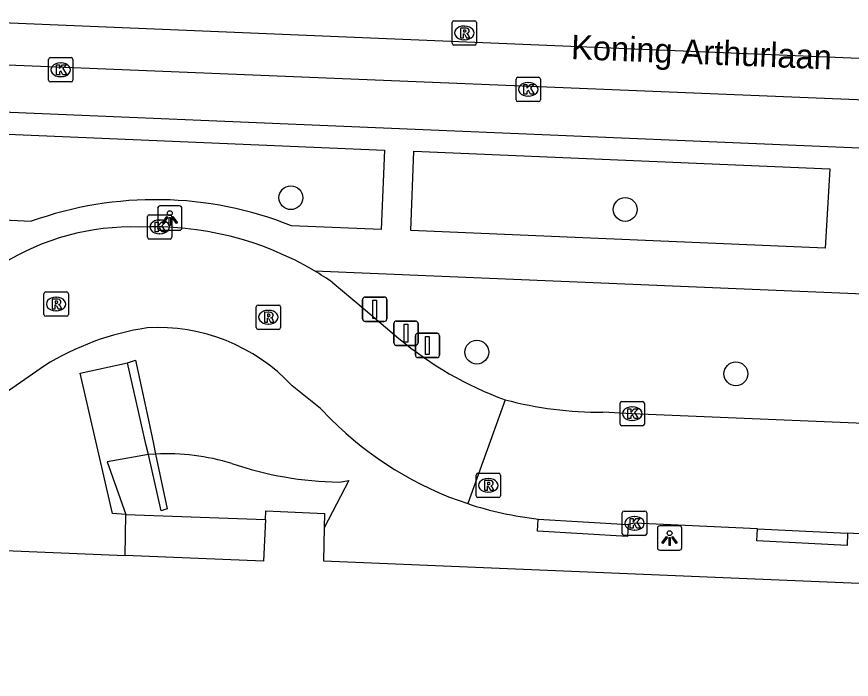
# Model space of a CAD drawing. Extents: x 160077 to 160945, y 386481 to 387498.
# Drawn here: x 160770.2 to 160804.46, y 386851.71 to 386878.92 of the extents above; entities that cross this region are included whole.
import ezdxf

# ---------------------------------------------------------------- set-up
doc = ezdxf.new("R2010")
doc.units = 0
for name, color, linetype in [('IMGEO_Afsluitpaal', 7, 'Continuous'), ('IMGEO_Boom', 7, 'Continuous'), ('IMGEO_Kolk', 7, 'Continuous'), ('IMGEO_Lichtpunt', 7, 'Continuous'), ('IMGEO_Muur', 7, 'Continuous'), ('IMGEO_Openbare_ruimte_label', 7, 'Continuous'), ('IMGEO_Pand', 7, 'Continuous'), ('IMGEO_Rijbaan_lokaal_gesloten', 7, 'Continuous'), ('IMGEO_Rijbaan_lokaal_open', 7, 'Continuous'), ('IMGEO_Rioolput', 7, 'Continuous'), ('IMGEO_Voetpad_open', 7, 'Continuous')]:
    doc.layers.add(name, color=color, linetype=linetype)

msp = doc.modelspace()

# ---------------------------------------------------------------- linework, layer by layer
at = {"layer": 'IMGEO_Afsluitpaal'}
for p, q in [((160784.402, 386866.503), (160784.402, 386867.303)), ((160784.402, 386867.303), (160784.402, 386866.503)), ((160784.502, 386867.403), (160785.292, 386867.403)), ((160785.292, 386867.403), (160784.502, 386867.403)), ((160785.392, 386867.303), (160785.392, 386866.503)), ((160785.392, 386866.503), (160785.392, 386867.303)), ((160785.292, 386866.403), (160784.502, 386866.403)), ((160784.502, 386866.403), (160785.292, 386866.403)), ((160785.785, 386866.42), (160786.575, 386866.42)), ((160786.575, 386866.42), (160785.785, 386866.42)), ((160785.685, 386865.52), (160785.685, 386866.32)), ((160785.685, 386866.32), (160785.685, 386865.52)), ((160786.675, 386866.32), (160786.675, 386865.52)), ((160786.675, 386865.52), (160786.675, 386866.32)), ((160786.566, 386865.016), (160786.566, 386865.816)), ((160786.566, 386865.816), (160786.566, 386865.016)), ((160786.666, 386865.916), (160787.456, 386865.916)), ((160787.456, 386865.916), (160786.666, 386865.916)), ((160787.556, 386865.816), (160787.556, 386865.016)), ((160787.556, 386865.016), (160787.556, 386865.816)), ((160786.575, 386865.42), (160785.785, 386865.42)), ((160785.785, 386865.42), (160786.575, 386865.42)), ((160787.456, 386864.916), (160786.666, 386864.916)), ((160786.666, 386864.916), (160787.456, 386864.916))]:
    msp.add_line(p, q, dxfattribs=at)
for points in [[(160784.822, 386867.278), (160784.972, 386867.278), (160784.972, 386866.528), (160784.822, 386866.528), (160784.822, 386867.278)], [(160786.105, 386866.295), (160786.255, 386866.295), (160786.255, 386865.545), (160786.105, 386865.545), (160786.105, 386866.295)], [(160786.986, 386865.791), (160787.136, 386865.791), (160787.136, 386865.041), (160786.986, 386865.041), (160786.986, 386865.791)]]:
    msp.add_lwpolyline(points, dxfattribs=at)
for centre, start, end in [((160784.502, 386867.303), 90, 180), ((160784.502, 386867.303), 90, 180), ((160785.292, 386867.303), 0, 90), ((160785.292, 386867.303), 360, 90), ((160784.502, 386866.503), 180, 270), ((160784.502, 386866.503), 180, 270), ((160785.292, 386866.503), 270, 0), ((160785.292, 386866.503), 270, 0), ((160785.785, 386866.32), 90, 180), ((160785.785, 386866.32), 90, 180), ((160786.575, 386866.32), 0, 90), ((160786.575, 386866.32), 360, 90), ((160786.666, 386865.816), 90, 180), ((160786.666, 386865.816), 90, 180), ((160787.456, 386865.816), 0, 90), ((160787.456, 386865.816), 360, 90), ((160785.785, 386865.52), 180, 270), ((160785.785, 386865.52), 180, 270), ((160786.575, 386865.52), 270, 0), ((160786.575, 386865.52), 270, 0), ((160786.666, 386865.016), 180, 270), ((160786.666, 386865.016), 180, 270), ((160787.456, 386865.016), 270, 0), ((160787.456, 386865.016), 270, 0)]:
    msp.add_arc(centre, 0.1, start, end, dxfattribs=at)
at = {"layer": 'IMGEO_Boom'}
for centre in [(160781.457, 386871.484), (160795.179, 386871.002), (160789.086, 386865.143), (160799.722, 386864.252)]:
    msp.add_circle(centre, 0.489, dxfattribs=at)
at = {"layer": 'IMGEO_Kolk'}
for p, q in [((160771.51, 386876.309), (160771.51, 386877.161)), ((160771.585, 386877.235), (160772.437, 386877.235)), ((160771.998, 386877.015), (160772.023, 386877.015)), ((160772.511, 386877.161), (160772.511, 386876.309)), ((160772.021, 386876.455), (160771.996, 386876.455)), ((160790.698, 386875.505), (160790.698, 386876.357)), ((160790.773, 386876.431), (160791.625, 386876.431)), ((160791.699, 386876.357), (160791.699, 386875.505)), ((160772.437, 386876.235), (160771.585, 386876.235)), ((160791.186, 386876.211), (160791.211, 386876.211)), ((160791.209, 386875.651), (160791.184, 386875.651)), ((160791.625, 386875.431), (160790.773, 386875.431)), ((160775.57, 386869.859), (160775.57, 386870.711)), ((160775.645, 386870.785), (160776.497, 386870.785)), ((160776.058, 386870.565), (160776.083, 386870.565)), ((160776.571, 386870.711), (160776.571, 386869.859)), ((160776.081, 386870.005), (160776.056, 386870.005)), ((160776.497, 386869.785), (160775.645, 386869.785)), ((160794.966, 386862.19), (160794.966, 386863.042)), ((160795.041, 386863.116), (160795.893, 386863.116)), ((160795.967, 386863.042), (160795.967, 386862.19)), ((160795.454, 386862.896), (160795.479, 386862.896)), ((160795.477, 386862.336), (160795.452, 386862.336)), ((160795.893, 386862.116), (160795.041, 386862.116)), ((160795.06, 386857.688), (160795.06, 386858.54)), ((160795.135, 386858.614), (160795.987, 386858.614)), ((160796.061, 386858.54), (160796.061, 386857.688)), ((160795.548, 386858.394), (160795.573, 386858.394)), ((160795.571, 386857.834), (160795.546, 386857.834)), ((160795.987, 386857.614), (160795.135, 386857.614))]:
    msp.add_line(p, q, dxfattribs=at)
for points in [[(160771.51, 386876.309), (160771.51, 386877.161)], [(160771.585, 386877.235), (160772.437, 386877.235)], [(160772.511, 386877.161), (160772.511, 386876.309)], [(160771.831, 386876.935), (160771.954, 386876.935), (160771.954, 386876.784), (160772.084, 386876.935), (160772.248, 386876.935), (160772.102, 386876.784), (160772.255, 386876.535), (160772.103, 386876.535), (160772.018, 386876.699), (160771.954, 386876.632), (160771.954, 386876.535), (160771.831, 386876.535), (160771.831, 386876.935)], [(160790.698, 386875.505), (160790.698, 386876.357)], [(160790.773, 386876.431), (160791.625, 386876.431)], [(160791.699, 386876.357), (160791.699, 386875.505)], [(160772.437, 386876.235), (160771.585, 386876.235)], [(160791.019, 386876.131), (160791.142, 386876.131), (160791.142, 386875.98), (160791.272, 386876.131), (160791.436, 386876.131), (160791.29, 386875.98), (160791.443, 386875.731), (160791.291, 386875.731), (160791.206, 386875.895), (160791.142, 386875.828), (160791.142, 386875.731), (160791.019, 386875.731), (160791.019, 386876.131)], [(160791.625, 386875.431), (160790.773, 386875.431)], [(160775.57, 386869.859), (160775.57, 386870.711)], [(160775.645, 386870.785), (160776.497, 386870.785)], [(160776.571, 386870.711), (160776.571, 386869.859)], [(160775.891, 386870.485), (160776.014, 386870.485), (160776.014, 386870.334), (160776.144, 386870.485), (160776.308, 386870.485), (160776.162, 386870.334), (160776.315, 386870.085), (160776.163, 386870.085), (160776.078, 386870.249), (160776.014, 386870.182), (160776.014, 386870.085), (160775.891, 386870.085), (160775.891, 386870.485)], [(160776.497, 386869.785), (160775.645, 386869.785)], [(160794.966, 386862.19), (160794.966, 386863.042)], [(160795.041, 386863.116), (160795.893, 386863.116)], [(160795.967, 386863.042), (160795.967, 386862.19)], [(160795.287, 386862.816), (160795.41, 386862.816), (160795.41, 386862.665), (160795.54, 386862.816), (160795.704, 386862.816), (160795.558, 386862.665), (160795.711, 386862.416), (160795.559, 386862.416), (160795.474, 386862.58), (160795.41, 386862.513), (160795.41, 386862.416), (160795.287, 386862.416), (160795.287, 386862.816)], [(160795.893, 386862.116), (160795.041, 386862.116)], [(160795.06, 386857.688), (160795.06, 386858.54)], [(160795.135, 386858.614), (160795.987, 386858.614)], [(160796.061, 386858.54), (160796.061, 386857.688)], [(160795.381, 386858.314), (160795.504, 386858.314), (160795.504, 386858.163), (160795.634, 386858.314), (160795.798, 386858.314), (160795.652, 386858.163), (160795.805, 386857.914), (160795.653, 386857.914), (160795.568, 386858.078), (160795.504, 386858.011), (160795.504, 386857.914), (160795.381, 386857.914), (160795.381, 386858.314)], [(160795.987, 386857.614), (160795.135, 386857.614)]]:
    msp.add_lwpolyline(points, dxfattribs=at)
for centre, start, end in [((160771.587, 386877.159), 91.552, 178.448), ((160771.587, 386877.159), 91.552, 178.448), ((160772.435, 386877.159), 1.552, 88.448), ((160772.435, 386877.159), 1.552, 88.448), ((160790.775, 386876.355), 91.552, 178.448), ((160790.775, 386876.355), 91.552, 178.448), ((160791.623, 386876.355), 1.552, 88.448), ((160791.623, 386876.355), 1.552, 88.448), ((160771.587, 386876.311), 181.552, 268.448), ((160771.587, 386876.311), 181.552, 268.448), ((160772.435, 386876.311), 271.552, 358.448), ((160772.435, 386876.311), 271.552, 358.448), ((160790.775, 386875.507), 181.552, 268.448), ((160790.775, 386875.507), 181.552, 268.448), ((160791.623, 386875.507), 271.552, 358.448), ((160791.623, 386875.507), 271.552, 358.448), ((160775.647, 386870.709), 91.552, 178.448), ((160775.647, 386870.709), 91.552, 178.448), ((160776.495, 386870.709), 1.552, 88.448), ((160776.495, 386870.709), 1.552, 88.448), ((160775.647, 386869.861), 181.552, 268.448), ((160775.647, 386869.861), 181.552, 268.448), ((160776.495, 386869.861), 271.552, 358.448), ((160776.495, 386869.861), 271.552, 358.448), ((160795.043, 386863.04), 91.552, 178.448), ((160795.043, 386863.04), 91.552, 178.448), ((160795.891, 386863.04), 1.552, 88.448), ((160795.891, 386863.04), 1.552, 88.448), ((160795.043, 386862.192), 181.552, 268.448), ((160795.043, 386862.192), 181.552, 268.448), ((160795.891, 386862.192), 271.552, 358.448), ((160795.891, 386862.192), 271.552, 358.448), ((160795.137, 386858.538), 91.552, 178.448), ((160795.137, 386858.538), 91.552, 178.448), ((160795.985, 386858.538), 1.552, 88.448), ((160795.985, 386858.538), 1.552, 88.448), ((160795.137, 386857.69), 181.552, 268.448), ((160795.137, 386857.69), 181.552, 268.448), ((160795.985, 386857.69), 271.552, 358.448), ((160795.985, 386857.69), 271.552, 358.448)]:
    msp.add_arc(centre, 0.0765, start, end, dxfattribs=at)
for centre, major_axis, ratio, start_param, end_param in [((160771.997, 386876.735), (-0.387, 0.002), 0.722429, 4.712389, 7.853982), ((160772.022, 386876.735), (-0.39, 0.002), 0.717154, 1.570796, 4.712389), ((160791.185, 386875.931), (-0.387, 0.002), 0.722429, 4.712389, 7.853982), ((160791.21, 386875.931), (-0.39, 0.002), 0.717154, 1.570796, 4.712389), ((160776.057, 386870.285), (-0.387, 0.002), 0.722429, 4.712389, 7.853982), ((160776.082, 386870.285), (-0.39, 0.002), 0.717154, 1.570796, 4.712389), ((160795.453, 386862.616), (-0.387, 0.002), 0.722429, 4.712389, 7.853982), ((160795.478, 386862.616), (-0.39, 0.002), 0.717154, 1.570796, 4.712389), ((160795.547, 386858.114), (-0.387, 0.002), 0.722429, 4.712389, 7.853982), ((160795.572, 386858.114), (-0.39, 0.002), 0.717154, 1.570796, 4.712389)]:
    msp.add_ellipse(centre, major_axis=major_axis, ratio=ratio, start_param=start_param, end_param=end_param, dxfattribs=at)
at = {"layer": 'IMGEO_Lichtpunt'}
for p, q in [((160775.99, 386871.049), (160775.99, 386870.242)), ((160775.99, 386871.049), (160775.99, 386870.242)), ((160776.892, 386871.144), (160776.084, 386871.144)), ((160776.892, 386871.144), (160776.084, 386871.144)), ((160776.986, 386870.242), (160776.986, 386871.049)), ((160776.986, 386870.242), (160776.986, 386871.049)), ((160776.084, 386870.148), (160776.892, 386870.148)), ((160776.084, 386870.148), (160776.892, 386870.148)), ((160796.501, 386857.912), (160796.501, 386857.105)), ((160796.501, 386857.912), (160796.501, 386857.105)), ((160797.403, 386858.007), (160796.595, 386858.007)), ((160797.403, 386858.007), (160796.595, 386858.007)), ((160797.497, 386857.105), (160797.497, 386857.912)), ((160797.497, 386857.105), (160797.497, 386857.912)), ((160796.595, 386857.011), (160797.403, 386857.011)), ((160796.595, 386857.011), (160797.403, 386857.011))]:
    msp.add_line(p, q, dxfattribs=at)
for points in [[(160776.364, 386870.713), (160776.403, 386870.685), (160776.215, 386870.423), (160776.177, 386870.45), (160776.364, 386870.713)], [(160776.466, 386870.665), (160776.513, 386870.665), (160776.513, 386870.343), (160776.466, 386870.343), (160776.466, 386870.665)], [(160776.576, 386870.685), (160776.614, 386870.712), (160776.801, 386870.45), (160776.762, 386870.422), (160776.576, 386870.685)], [(160796.875, 386857.576), (160796.914, 386857.548), (160796.726, 386857.286), (160796.688, 386857.313), (160796.875, 386857.576)], [(160796.977, 386857.528), (160797.024, 386857.528), (160797.024, 386857.206), (160796.977, 386857.206), (160796.977, 386857.528)], [(160797.087, 386857.548), (160797.125, 386857.575), (160797.312, 386857.313), (160797.273, 386857.285), (160797.087, 386857.548)]]:
    msp.add_lwpolyline(points, dxfattribs=at)
for centre in [(160776.489, 386870.847), (160797, 386857.71)]:
    msp.add_circle(centre, 0.0994, dxfattribs=at)
for centre, start, end in [((160776.084, 386871.049), 90, 180), ((160776.084, 386871.049), 90, 180), ((160776.892, 386871.049), 0, 90), ((160776.892, 386871.049), 0, 90), ((160776.084, 386870.242), 180, 270), ((160776.084, 386870.242), 180, 270), ((160776.892, 386870.242), 270, 0), ((160776.892, 386870.242), 270, 360), ((160796.595, 386857.912), 90, 180), ((160796.595, 386857.912), 90, 180), ((160797.403, 386857.912), 0, 90), ((160797.403, 386857.912), 0, 90), ((160796.595, 386857.105), 180, 270), ((160796.595, 386857.105), 180, 270), ((160797.403, 386857.105), 270, 0), ((160797.403, 386857.105), 270, 360)]:
    msp.add_arc(centre, 0.0946, start, end, dxfattribs=at)
at = {"layer": 'IMGEO_Muur'}
for points in [[(160774.756, 386864.703), (160775.085, 386864.813), (160775.61, 386862.347), (160775.817, 386861.371), (160775.905, 386860.959)], [(160775.608, 386860.939), (160775.524, 386861.309), (160775.305, 386862.279), (160774.756, 386864.703)], [(160775.905, 386860.959), (160776.385, 386858.703), (160776.13, 386858.632), (160775.608, 386860.939)], [(160775.905, 386860.959), (160775.608, 386860.939)]]:
    msp.add_lwpolyline(points, dxfattribs=at)
at = {"layer": 'IMGEO_Pand'}
for points in [[(160780.416, 386858.269), (160780.433, 386858.625), (160782.842, 386858.512), (160782.828, 386857.927)], [(160780.416, 386858.269), (160780.332, 386856.553), (160774.661, 386856.79)], [(160745.381, 386858.016), (160774.661, 386856.79)], [(160782.828, 386857.927), (160782.797, 386856.574), (160845.158, 386853.967), (160845.343, 386853.959), (160845.292, 386851.952), (160850.783, 386851.708)]]:
    msp.add_lwpolyline(points, dxfattribs=at)
at = {"layer": 'IMGEO_Rijbaan_lokaal_gesloten'}
for points in [[(160833.059, 386876.029), (160748.555, 386879.546)], [(160766.797, 386877.056), (160808.053, 386875.383), (160835.02, 386874.21)]]:
    msp.add_lwpolyline(points, dxfattribs=at)
at = {"layer": 'IMGEO_Rijbaan_lokaal_open'}
for points in [[(160783.154, 386868.015), (160784.418, 386866.949), (160785.891, 386865.706)], [(160771.341, 386864.582), (160767.884, 386862.182), (160767.583, 386862.022), (160767.281, 386861.865)], [(160783.101, 386862.394), (160782.667, 386862.826), (160781.508, 386863.763)], [(160790.247, 386863.186), (160788.715, 386858.922)], [(160844.281, 386860.585), (160842.896, 386860.644), (160826.384, 386861.31), (160807.947, 386862.083), (160795.467, 386862.615), (160794.263, 386862.672)], [(160791.607, 386858.288), (160795.299, 386858.066)], [(160800.607, 386857.892), (160795.554, 386858.115), (160795.299, 386858.066)], [(160800.607, 386857.892), (160804.309, 386857.707)], [(160809.784, 386857.464), (160807.526, 386857.532), (160804.309, 386857.707)]]:
    msp.add_lwpolyline(points, dxfattribs=at)
for centre, radius, start, end in [((160774.928, 386860.248), 10.034, 88.2799, 122.0527), ((160775.804, 386857.279), 13.011, 59.3843, 92.532), ((160775.507, 386856.805), 13.57, 55.7012, 59.3257), ((160777.246, 386855.064), 11.202, 98.6747, 121.8166), ((160776.005, 386858.614), 7.537, 43.0971, 93.4064), ((160795.28, 386876.911), 14.618, 230.0387, 249.8615), ((160794.246, 386878.485), 15.813, 255.3514, 270.0616), ((160793.19, 386872.433), 14.233, 224.8565, 251.6737), ((160793.212, 386872.524), 14.326, 251.704, 263.5658)]:
    msp.add_arc(centre, radius, start, end, dxfattribs=at)
at = {"layer": 'IMGEO_Rioolput'}
for p, q in [((160788.15, 386878.75), (160789.002, 386878.75)), ((160788.075, 386877.824), (160788.075, 386878.676)), ((160788.563, 386878.53), (160788.588, 386878.53)), ((160789.076, 386878.676), (160789.076, 386877.824)), ((160789.002, 386877.75), (160788.15, 386877.75)), ((160788.586, 386877.97), (160788.561, 386877.97)), ((160771.322, 386866.69), (160771.322, 386867.542)), ((160771.397, 386867.616), (160772.249, 386867.616)), ((160772.323, 386867.542), (160772.323, 386866.69)), ((160771.81, 386867.396), (160771.835, 386867.396)), ((160780.108, 386867.077), (160780.96, 386867.077)), ((160771.833, 386866.836), (160771.808, 386866.836)), ((160780.033, 386866.151), (160780.033, 386867.003)), ((160780.521, 386866.857), (160780.546, 386866.857)), ((160781.034, 386867.003), (160781.034, 386866.151)), ((160772.249, 386866.616), (160771.397, 386866.616)), ((160780.96, 386866.077), (160780.108, 386866.077)), ((160780.544, 386866.297), (160780.519, 386866.297)), ((160789.06, 386859.245), (160789.06, 386860.097)), ((160789.135, 386860.171), (160789.987, 386860.171)), ((160789.548, 386859.951), (160789.573, 386859.951)), ((160790.061, 386860.097), (160790.061, 386859.245)), ((160789.571, 386859.391), (160789.546, 386859.391)), ((160789.987, 386859.171), (160789.135, 386859.171))]:
    msp.add_line(p, q, dxfattribs=at)
for points in [[(160788.15, 386878.75), (160789.002, 386878.75)], [(160788.075, 386877.824), (160788.075, 386878.676)], [(160788.664, 386878.448), (160788.412, 386878.45), (160788.412, 386878.05)], [(160788.59, 386878.369), (160788.536, 386878.369), (160788.536, 386878.288)], [(160789.076, 386878.676), (160789.076, 386877.824)], [(160788.412, 386878.05), (160788.536, 386878.05), (160788.536, 386878.212), (160788.547, 386878.212)], [(160788.536, 386878.288), (160788.588, 386878.288)], [(160788.594, 386878.183), (160788.665, 386878.05), (160788.805, 386878.05), (160788.74, 386878.176)], [(160789.002, 386877.75), (160788.15, 386877.75)], [(160771.322, 386866.69), (160771.322, 386867.542)], [(160771.397, 386867.616), (160772.249, 386867.616)], [(160772.323, 386867.542), (160772.323, 386866.69)], [(160771.911, 386867.314), (160771.659, 386867.316), (160771.659, 386866.916)], [(160771.659, 386866.916), (160771.783, 386866.916), (160771.783, 386867.078), (160771.794, 386867.078)], [(160771.837, 386867.235), (160771.783, 386867.235), (160771.783, 386867.154)], [(160771.783, 386867.154), (160771.835, 386867.154)], [(160780.108, 386867.077), (160780.96, 386867.077)], [(160771.841, 386867.049), (160771.912, 386866.916), (160772.052, 386866.916), (160771.987, 386867.042)], [(160780.033, 386866.151), (160780.033, 386867.003)], [(160780.622, 386866.775), (160780.37, 386866.777), (160780.37, 386866.377)], [(160781.034, 386867.003), (160781.034, 386866.151)], [(160772.249, 386866.616), (160771.397, 386866.616)], [(160780.37, 386866.377), (160780.494, 386866.377), (160780.494, 386866.539), (160780.505, 386866.539)], [(160780.548, 386866.696), (160780.494, 386866.696), (160780.494, 386866.615)], [(160780.494, 386866.615), (160780.546, 386866.615)], [(160780.552, 386866.51), (160780.623, 386866.377), (160780.763, 386866.377), (160780.698, 386866.503)], [(160780.96, 386866.077), (160780.108, 386866.077)], [(160789.06, 386859.245), (160789.06, 386860.097)], [(160789.135, 386860.171), (160789.987, 386860.171)], [(160789.649, 386859.869), (160789.397, 386859.871), (160789.397, 386859.471)], [(160790.061, 386860.097), (160790.061, 386859.245)], [(160789.397, 386859.471), (160789.521, 386859.471), (160789.521, 386859.633), (160789.532, 386859.633)], [(160789.575, 386859.79), (160789.521, 386859.79), (160789.521, 386859.709)], [(160789.521, 386859.709), (160789.573, 386859.709)], [(160789.579, 386859.604), (160789.65, 386859.471), (160789.79, 386859.471), (160789.725, 386859.597)], [(160789.987, 386859.171), (160789.135, 386859.171)]]:
    msp.add_lwpolyline(points, dxfattribs=at)
for centre, radius, start, end in [((160788.152, 386878.674), 0.0765, 91.552, 178.448), ((160788.152, 386878.674), 0.0765, 91.552, 178.448), ((160789, 386878.674), 0.0765, 1.552, 88.448), ((160789, 386878.674), 0.0765, 1.552, 88.448), ((160788.596, 386878.273), 0.0964, 77.0061, 93.1865), ((160788.663, 386878.338), 0.109, 350.3612, 89.416), ((160788.546, 386878.159), 0.0533, 26.0293, 88.6989), ((160788.572, 386878.477), 0.19, 274.7715, 282.9687), ((160788.61, 386878.33), 0.0378, 276.6634, 79.6772), ((160788.661, 386878.338), 0.112, 277.5842, 350.9817), ((160788.645, 386878.123), 0.108, 29.5134, 73.7905), ((160788.152, 386877.826), 0.0765, 181.552, 268.448), ((160788.152, 386877.826), 0.0765, 181.552, 268.448), ((160789, 386877.826), 0.0765, 271.552, 358.448), ((160789, 386877.826), 0.0765, 271.552, 358.448), ((160771.399, 386867.54), 0.0765, 91.552, 178.448), ((160771.399, 386867.54), 0.0765, 91.552, 178.448), ((160772.247, 386867.54), 0.0765, 1.552, 88.448), ((160772.247, 386867.54), 0.0765, 1.552, 88.448), ((160771.793, 386867.025), 0.0533, 26.0293, 88.6989), ((160771.819, 386867.343), 0.19, 274.7715, 282.9687), ((160771.843, 386867.139), 0.0964, 77.0061, 93.1865), ((160771.857, 386867.196), 0.0378, 276.6634, 79.6772), ((160771.91, 386867.204), 0.109, 350.3612, 89.416), ((160771.908, 386867.204), 0.112, 277.5842, 350.9817), ((160771.892, 386866.989), 0.108, 29.5134, 73.7905), ((160780.11, 386867.001), 0.0765, 91.552, 178.448), ((160780.11, 386867.001), 0.0765, 91.552, 178.448), ((160780.958, 386867.001), 0.0765, 1.552, 88.448), ((160780.958, 386867.001), 0.0765, 1.552, 88.448), ((160780.621, 386866.665), 0.109, 350.3612, 89.416), ((160771.399, 386866.692), 0.0765, 181.552, 268.448), ((160771.399, 386866.692), 0.0765, 181.552, 268.448), ((160772.247, 386866.692), 0.0765, 271.552, 358.448), ((160772.247, 386866.692), 0.0765, 271.552, 358.448), ((160780.504, 386866.486), 0.0533, 26.0293, 88.6989), ((160780.53, 386866.804), 0.19, 274.7715, 282.9687), ((160780.554, 386866.6), 0.0964, 77.0061, 93.1865), ((160780.568, 386866.657), 0.0378, 276.6634, 79.6772), ((160780.619, 386866.665), 0.112, 277.5842, 350.9817), ((160780.603, 386866.45), 0.108, 29.5134, 73.7905), ((160780.11, 386866.153), 0.0765, 181.552, 268.448), ((160780.11, 386866.153), 0.0765, 181.552, 268.448), ((160780.958, 386866.153), 0.0765, 271.552, 358.448), ((160780.958, 386866.153), 0.0765, 271.552, 358.448), ((160789.137, 386860.095), 0.0765, 91.552, 178.448), ((160789.137, 386860.095), 0.0765, 91.552, 178.448), ((160789.985, 386860.095), 0.0765, 1.552, 88.448), ((160789.985, 386860.095), 0.0765, 1.552, 88.448), ((160789.531, 386859.58), 0.0533, 26.0293, 88.6989), ((160789.557, 386859.898), 0.19, 274.7715, 282.9687), ((160789.581, 386859.694), 0.0964, 77.0061, 93.1865), ((160789.595, 386859.751), 0.0378, 276.6634, 79.6772), ((160789.648, 386859.759), 0.109, 350.3612, 89.416), ((160789.646, 386859.759), 0.112, 277.5842, 350.9817), ((160789.63, 386859.544), 0.108, 29.5134, 73.7905), ((160789.137, 386859.247), 0.0765, 181.552, 268.448), ((160789.137, 386859.247), 0.0765, 181.552, 268.448), ((160789.985, 386859.247), 0.0765, 271.552, 358.448), ((160789.985, 386859.247), 0.0765, 271.552, 358.448)]:
    msp.add_arc(centre, radius, start, end, dxfattribs=at)
for centre, major_axis, ratio, start_param, end_param in [((160788.562, 386878.25), (-0.387, 0.002), 0.722429, 4.712389, 7.853982), ((160788.587, 386878.25), (-0.39, 0.002), 0.717154, 1.570796, 4.712389), ((160771.809, 386867.116), (-0.387, 0.002), 0.722429, 4.712389, 7.853982), ((160771.834, 386867.116), (-0.39, 0.002), 0.717154, 1.570796, 4.712389), ((160780.52, 386866.577), (-0.387, 0.002), 0.722429, 4.712389, 7.853982), ((160780.545, 386866.577), (-0.39, 0.002), 0.717154, 1.570796, 4.712389), ((160789.547, 386859.671), (-0.387, 0.002), 0.722429, 4.712389, 7.853982), ((160789.572, 386859.671), (-0.39, 0.002), 0.717154, 1.570796, 4.712389)]:
    msp.add_ellipse(centre, major_axis=major_axis, ratio=ratio, start_param=start_param, end_param=end_param, dxfattribs=at)
at = {"layer": 'IMGEO_Voetpad_open'}
for points in [[(160831.754, 386872.393), (160826.91, 386872.581), (160805.778, 386873.482), (160767.979, 386875.063)], [(160770.804, 386870.513), (160767.402, 386870.668), (160767.554, 386874.188), (160785.303, 386873.436), (160785.161, 386870.179), (160781.48, 386870.33)], [(160803.381, 386869.411), (160786.377, 386870.132), (160786.509, 386873.394), (160803.574, 386872.669), (160803.381, 386869.411)], [(160782.43, 386868.476), (160844.489, 386865.886)], [(160774.688, 386858.469), (160774.13, 386858.518), (160772.812, 386864.272), (160774.756, 386864.703)], [(160775.608, 386860.939), (160773.911, 386860.635), (160774.688, 386858.469)], [(160783.432, 386859.807), (160783.831, 386859.867), (160782.828, 386857.927)], [(160774.661, 386856.79), (160774.688, 386858.469)], [(160774.688, 386858.469), (160780.416, 386858.269)], [(160795.299, 386858.066), (160795.269, 386857.567), (160791.577, 386857.789), (160791.607, 386858.288)], [(160804.309, 386857.707), (160804.285, 386857.208), (160800.583, 386857.393), (160800.607, 386857.892)]]:
    msp.add_lwpolyline(points, dxfattribs=at)
for centre, radius, start, end in [((160775.901, 386856.349), 15.054, 68.2458, 109.7901), ((160776.36, 386851.832), 9.138, 73.0206, 92.8558), ((160783.628, 386873.987), 14.181, 251.0779, 269.2092)]:
    msp.add_arc(centre, radius, start, end, dxfattribs=at)

# ---------------------------------------------------------------- texts
at = {"layer": 'IMGEO_Openbare_ruimte_label'}
msp.add_text('Koning Arthurlaan', height=1, rotation=357.7071, dxfattribs=at).set_placement((160792.943, 386877.178))

doc.saveas('drawing.dxf')
